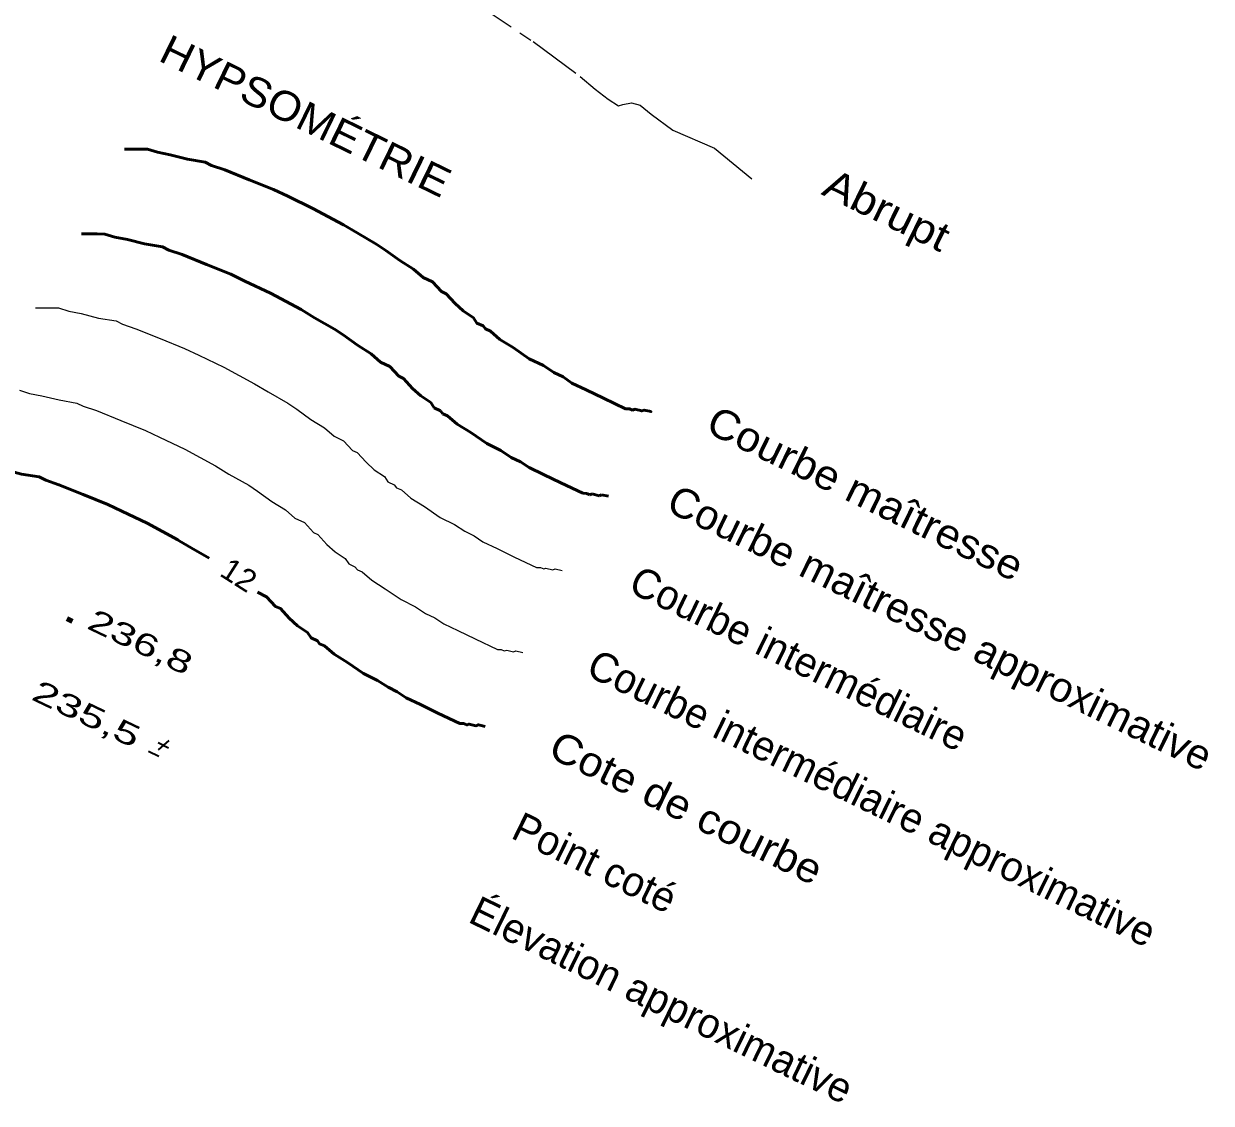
# Model space of a CAD drawing. Extents: x 355726 to 357533, y 5103782 to 5105258.
# Drawn here: x 357014.9 to 357095.4, y 5104020.5 to 5104093.7 of the extents above; entities that cross this region are included whole.
import ezdxf
from ezdxf.enums import TextEntityAlignment as Align

# ---------------------------------------------------------------- set-up
doc = ezdxf.new("R2010")
doc.units = 0
doc.header["$LTSCALE"] = 0.6
doc.linetypes.add('LONG_DASH_SHORT_DASH', pattern=[9.9, 6, -1.2, 1.5, -1.2])
doc.linetypes.add('LONG_DASHED', pattern=[7.5, 6, -1.5])
for name, color, linetype, lineweight in [('1', 7, 'LONG_DASHED', 53), ('2', 7, 'LONG_DASHED', 13), ('3', 7, 'Continuous', 140), ('37', 7, 'Continuous', 13), ('63', 7, 'Continuous', 25)]:
    doc.layers.add(name, color=color, linetype=linetype, lineweight=lineweight)

msp = doc.modelspace()

# ---------------------------------------------------------------- linework, layer by layer
at = {"layer": '1', "linetype": 'Continuous'}
for points in [[(357021.7, 5104085.16), (357022.73, 5104085.16), (357023.25, 5104085.16), (357023.94, 5104084.95), (357024.79, 5104084.78), (357025.96, 5104084.48), (357027.16, 5104084.28), (357027.6, 5104084.06), (357028.49, 5104083.75), (357030.14, 5104083.09), (357031.8, 5104082.42), (357032.76, 5104081.97), (357034.46, 5104081.14), (357036.54, 5104080.02), (357037.46, 5104079.48), (357038.8, 5104078.7), (357039.4, 5104078.29), (357040.36, 5104077.6), (357041.29, 5104077.03), (357041.94, 5104076.46), (357042.57, 5104076.16), (357043.18, 5104075.5), (357043.5, 5104075.36), (357044.1, 5104074.7), (357044.65, 5104074.19), (357045.34, 5104073.73), (357045.58, 5104073.36), (357046.01, 5104073.17), (357046.16, 5104072.97), (357046.5, 5104072.82), (357047.14, 5104072.26), (357048.05, 5104071.7), (357049.13, 5104070.94), (357050.09, 5104070.48), (357050.8, 5104070.02), (357051.42, 5104069.71), (357052.02, 5104069.3), (357052.99, 5104068.84), (357054.17, 5104068.27), (357055.66, 5104067.56), (357055.92, 5104067.56), (357056.14, 5104067.46), (357056.29, 5104067.52), (357056.76, 5104067.41), (357056.92, 5104067.47), (357057.39, 5104067.36), (357057.39, 5104067.36)], [(357010.46, 5104063.81), (357011.49, 5104063.81), (357012.01, 5104063.81), (357012.7, 5104063.6), (357013.55, 5104063.43), (357014.72, 5104063.13), (357015.92, 5104062.93), (357016.36, 5104062.71), (357017.25, 5104062.4), (357018.9, 5104061.74), (357020.56, 5104061.07), (357021.52, 5104060.62), (357023.22, 5104059.79), (357025.3, 5104058.67), (357025.41, 5104058.6)], [(357025.41, 5104058.6), (357026.22, 5104058.13), (357027.44, 5104057.42)], [(357030.7, 5104055.11), (357031.33, 5104054.81), (357031.94, 5104054.15), (357032.26, 5104054.01), (357032.86, 5104053.35), (357033.41, 5104052.84), (357034.1, 5104052.38), (357034.34, 5104052.01), (357034.77, 5104051.82), (357034.92, 5104051.62), (357035.26, 5104051.47), (357035.9, 5104050.91), (357036.81, 5104050.35), (357037.89, 5104049.59), (357038.85, 5104049.13), (357039.56, 5104048.67), (357040.18, 5104048.36), (357040.78, 5104047.95), (357041.75, 5104047.49), (357042.93, 5104046.92), (357044.42, 5104046.21), (357044.68, 5104046.21), (357044.9, 5104046.11), (357045.05, 5104046.17), (357045.52, 5104046.06), (357045.68, 5104046.12), (357046.15, 5104046.01)]]:
    msp.add_lwpolyline(points, dxfattribs=at)
at = {"layer": '1'}
msp.add_lwpolyline([(357018.79, 5104079.42), (357019.85, 5104079.41), (357020.37, 5104079.4), (357021.05, 5104079.19), (357021.89, 5104079.03), (357023.06, 5104078.74), (357024.27, 5104078.53), (357024.69, 5104078.32), (357025.6, 5104078.02), (357027.25, 5104077.34), (357028.91, 5104076.68), (357029.86, 5104076.22), (357031.58, 5104075.4), (357033.66, 5104074.28), (357034.57, 5104073.72), (357035.92, 5104072.96), (357036.51, 5104072.56), (357037.49, 5104071.86), (357038.41, 5104071.28), (357039.04, 5104070.72), (357039.69, 5104070.42), (357040.3, 5104069.76), (357040.61, 5104069.61), (357041.21, 5104068.94), (357041.77, 5104068.44), (357042.45, 5104067.98), (357042.69, 5104067.62), (357043.11, 5104067.42), (357043.28, 5104067.22), (357043.6, 5104067.08), (357044.25, 5104066.52), (357045.17, 5104065.94), (357046.25, 5104065.2), (357047.21, 5104064.72), (357047.9, 5104064.26), (357048.54, 5104063.96), (357049.13, 5104063.56), (357050.09, 5104063.1), (357051.27, 5104062.53), (357052.77, 5104061.82), (357053.03, 5104061.81), (357053.24, 5104061.72), (357053.4, 5104061.78), (357053.87, 5104061.66), (357054.03, 5104061.72), (357054.5, 5104061.62), (357054.5, 5104061.62)], dxfattribs=at)
at = {"layer": '2', "linetype": 'Continuous'}
msp.add_lwpolyline([(357015.67, 5104074.39), (357016.7, 5104074.39), (357017.22, 5104074.39), (357017.91, 5104074.18), (357018.76, 5104074.01), (357019.93, 5104073.71), (357021.13, 5104073.51), (357021.57, 5104073.29), (357022.46, 5104072.98), (357024.11, 5104072.32), (357025.77, 5104071.65), (357026.73, 5104071.2), (357028.43, 5104070.37), (357030.51, 5104069.25), (357031.43, 5104068.71), (357032.77, 5104067.93), (357033.37, 5104067.52), (357034.33, 5104066.83), (357035.26, 5104066.26), (357035.91, 5104065.69), (357036.54, 5104065.39), (357037.15, 5104064.73), (357037.47, 5104064.59), (357038.07, 5104063.93), (357038.62, 5104063.42), (357039.31, 5104062.96), (357039.55, 5104062.59), (357039.98, 5104062.4), (357040.13, 5104062.2), (357040.47, 5104062.05), (357041.11, 5104061.49), (357042.02, 5104060.93), (357043.1, 5104060.17), (357044.06, 5104059.71), (357044.77, 5104059.25), (357045.39, 5104058.94), (357045.99, 5104058.53), (357046.96, 5104058.07), (357048.14, 5104057.5), (357049.63, 5104056.79), (357049.89, 5104056.79), (357050.11, 5104056.69), (357050.26, 5104056.75), (357050.73, 5104056.64), (357050.89, 5104056.7), (357051.36, 5104056.59), (357051.36, 5104056.59)], dxfattribs=at)
at = {"layer": '2'}
msp.add_lwpolyline([(357014.57, 5104068.81), (357015.25, 5104068.6), (357016.09, 5104068.44), (357017.26, 5104068.15), (357018.47, 5104067.94), (357018.89, 5104067.73), (357019.8, 5104067.43), (357021.45, 5104066.75), (357023.11, 5104066.09), (357024.06, 5104065.63), (357025.78, 5104064.81), (357027.86, 5104063.69), (357028.77, 5104063.13), (357030.12, 5104062.37), (357030.71, 5104061.97), (357031.69, 5104061.27), (357032.61, 5104060.69), (357033.24, 5104060.13), (357033.89, 5104059.83), (357034.5, 5104059.17), (357034.81, 5104059.02), (357035.41, 5104058.35), (357035.97, 5104057.85), (357036.65, 5104057.39), (357036.89, 5104057.03), (357037.31, 5104056.83), (357037.48, 5104056.63), (357037.8, 5104056.49), (357038.45, 5104055.93), (357039.37, 5104055.35), (357040.45, 5104054.61), (357041.41, 5104054.13), (357042.1, 5104053.67), (357042.74, 5104053.37), (357043.33, 5104052.97), (357044.29, 5104052.51), (357045.47, 5104051.94), (357046.97, 5104051.23), (357047.23, 5104051.22), (357047.44, 5104051.13), (357047.6, 5104051.19), (357048.07, 5104051.07), (357048.23, 5104051.13), (357048.7, 5104051.03), (357048.7, 5104051.03)], dxfattribs=at)
at = {"layer": '3'}
msp.add_line((357017.79, 5104053.33), (357018.15, 5104053.15), dxfattribs=at)
at = {"layer": '3', "lineweight": 35}
for p, q in [((357024.69, 5104045.06), (357023.97, 5104044.43)), ((357023.97, 5104044.91), (357024.68, 5104044.56)), ((357023.31, 5104044.33), (357024.03, 5104043.99))]:
    msp.add_line(p, q, dxfattribs=at)
at = {"layer": '37', "linetype": 'LONG_DASH_SHORT_DASH'}
msp.add_lwpolyline([(357028.22, 5104100.38), (357038.62, 5104099.58), (357041.63, 5104097.65), (357043.24, 5104096.64), (357044.91, 5104095.46), (357049.39, 5104092.46), (357052.58, 5104090.09), (357053.6, 5104089.22), (357054.48, 5104088.56), (357055.18, 5104088.1), (357055.48, 5104088.19), (357056.06, 5104088.3), (357056.64, 5104088.14), (357057.4, 5104087.54), (357058.86, 5104086.46), (357061.68, 5104085.24), (357064.22, 5104083.16)], dxfattribs=at)

# ---------------------------------------------------------------- texts
at = {"layer": '1', "width": 1.05}
msp.add_text('12', height=1.5, rotation=327.515, dxfattribs=at).set_placement((357029.047, 5104055.652), align=Align.CENTER)
at = {"layer": '3', "width": 1.5}
msp.add_text('236,8', height=1.5, rotation=334.445, dxfattribs=at).set_placement((357019.06, 5104052.69))
at = {"layer": '3', "width": 1.55}
msp.add_text('  235,5', height=1.5, rotation=334.445, dxfattribs=at).set_placement((357018.026, 5104046.563), align=Align.CENTER)
at = {"layer": '63', "width": 1.1}
msp.add_text('HYPSOMÉTRIE', height=2, rotation=334.045, dxfattribs=at).set_placement((357033.537, 5104086.516), align=Align.CENTER)
at = {"layer": '63'}
for s, width, p in [('Abrupt', 1.15, (357068.86, 5104082.12)), ('Courbe maîtresse', 1.1, (357060.98, 5104066.03)), ('Courbe maîtresse approximative', 1.05, (357058.3, 5104060.68)), ('Cote de courbe', 1.1, (357050.3, 5104044))]:
    msp.add_text(s, height=2, rotation=334.045, dxfattribs=dict(at, width=width)).set_placement(p)
for s, p in [('Courbe intermédiaire', (357055.75, 5104055.19)), ('Courbe intermédiaire approximative', (357052.88, 5104049.52)), ('Point coté', (357047.8, 5104038.48)), ('Élevation approximative', (357044.9, 5104032.78))]:
    msp.add_text(s, height=2, rotation=334.045, dxfattribs=at).set_placement(p)

doc.saveas('drawing.dxf')
